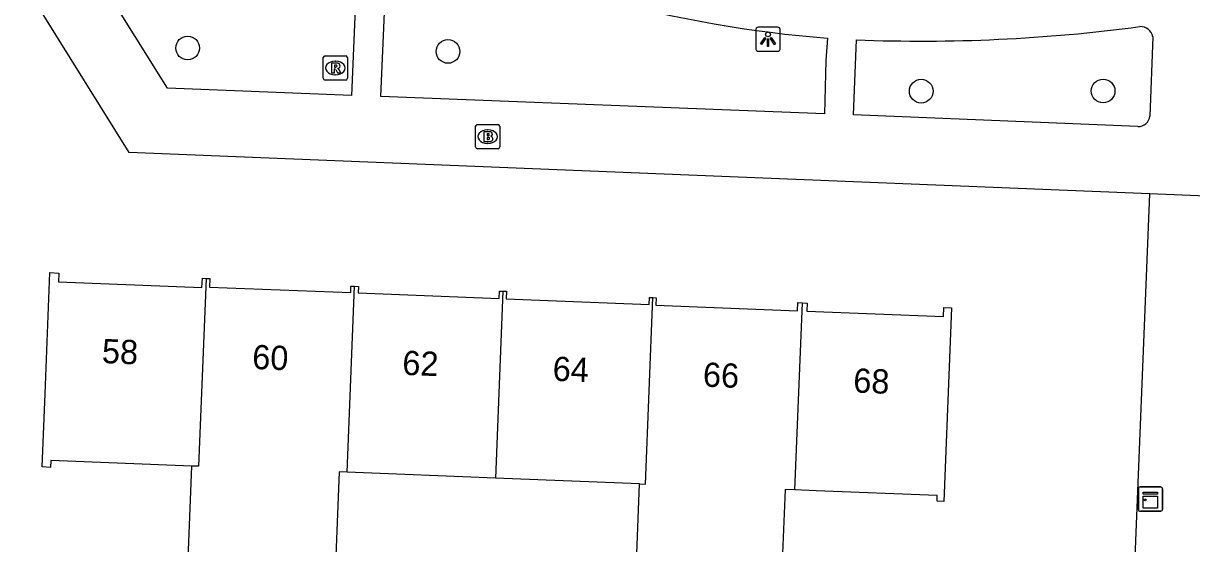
# Model space of a CAD drawing. Extents: x 160077 to 160945, y 386481 to 387498.
# Drawn here: x 160546.62 to 160594.82, y 386829.32 to 386850.79 of the extents above; entities that cross this region are included whole.
import ezdxf

# ---------------------------------------------------------------- set-up
doc = ezdxf.new("R2010")
doc.units = 0
for name, color, linetype in [('IMGEO_Boom', 7, 'Continuous'), ('IMGEO_Brandkraan', 7, 'Continuous'), ('IMGEO_Kast', 7, 'Continuous'), ('IMGEO_Lichtpunt', 7, 'Continuous'), ('IMGEO_Pand', 7, 'Continuous'), ('IMGEO_Pand_nummerreeks', 7, 'Continuous'), ('IMGEO_Rioolput', 7, 'Continuous'), ('IMGEO_Voetpad_open', 7, 'Continuous')]:
    doc.layers.add(name, color=color, linetype=linetype)

msp = doc.modelspace()

# ---------------------------------------------------------------- linework, layer by layer
at = {"layer": 'IMGEO_Boom'}
for centre in [(160553.395, 386849.776), (160564.136, 386849.636), (160583.664, 386847.995), (160591.167, 386848.003)]:
    msp.add_circle(centre, 0.489, dxfattribs=at)
at = {"layer": 'IMGEO_Brandkraan'}
for p, q in [((160565.273, 386845.694), (160565.273, 386846.546)), ((160565.348, 386846.62), (160566.2, 386846.62)), ((160565.761, 386846.4), (160565.786, 386846.4)), ((160566.274, 386846.546), (160566.274, 386845.694)), ((160565.784, 386845.84), (160565.759, 386845.84)), ((160566.2, 386845.62), (160565.348, 386845.62))]:
    msp.add_line(p, q, dxfattribs=at)
for points in [[(160565.273, 386845.694), (160565.273, 386846.546)], [(160565.348, 386846.62), (160566.2, 386846.62)], [(160566.274, 386846.546), (160566.274, 386845.694)], [(160565.621, 386846.32), (160565.621, 386845.92), (160565.834, 386845.92)], [(160565.852, 386846.32), (160565.621, 386846.32)], [(160565.8, 386846.239), (160565.746, 386846.239), (160565.746, 386846.163)], [(160565.746, 386846.163), (160565.799, 386846.163)], [(160565.808, 386846.087), (160565.746, 386846.087), (160565.746, 386846.006)], [(160565.746, 386846.006), (160565.808, 386846.006)], [(160566.2, 386845.62), (160565.348, 386845.62)]]:
    msp.add_lwpolyline(points, dxfattribs=at)
for centre, radius, start, end in [((160565.35, 386846.544), 0.0765, 91.552, 178.448), ((160565.35, 386846.544), 0.0765, 91.552, 178.448), ((160566.198, 386846.544), 0.0765, 1.552, 88.448), ((160566.198, 386846.544), 0.0765, 1.552, 88.448), ((160565.801, 386846.201), 0.0379, 267.8285, 90.9355), ((160565.809, 386846.046), 0.0404, 269.8759, 90.5077), ((160565.84, 386846.171), 0.251, 268.6676, 293.5347), ((160565.856, 386846.175), 0.145, 59.4692, 91.5367), ((160565.881, 386846.222), 0.0922, 285.5137, 58.1501), ((160565.886, 386846.03), 0.105, 301.3115, 78.989), ((160565.35, 386845.696), 0.0765, 181.552, 268.448), ((160565.35, 386845.696), 0.0765, 181.552, 268.448), ((160566.198, 386845.696), 0.0765, 271.552, 358.448), ((160566.198, 386845.696), 0.0765, 271.552, 358.448)]:
    msp.add_arc(centre, radius, start, end, dxfattribs=at)
for centre, major_axis, ratio, start_param, end_param in [((160565.76, 386846.12), (-0.387, 0.002), 0.722429, 4.712389, 7.853982), ((160565.785, 386846.12), (-0.39, 0.002), 0.717154, 1.570796, 4.712389)]:
    msp.add_ellipse(centre, major_axis=major_axis, ratio=ratio, start_param=start_param, end_param=end_param, dxfattribs=at)
at = {"layer": 'IMGEO_Kast'}
for p, q in [((160592.622, 386830.737), (160592.622, 386831.578)), ((160592.622, 386831.578), (160592.622, 386830.737)), ((160592.697, 386831.662), (160593.538, 386831.662)), ((160593.538, 386831.662), (160592.697, 386831.662)), ((160593.622, 386831.587), (160593.622, 386830.746)), ((160593.622, 386830.746), (160593.622, 386831.587)), ((160593.547, 386830.662), (160592.706, 386830.662)), ((160592.706, 386830.662), (160593.547, 386830.662))]:
    msp.add_line(p, q, dxfattribs=at)
for points in [[(160592.817, 386831.452), (160593.417, 386831.452), (160593.417, 386831.367), (160592.817, 386831.367), (160592.817, 386831.452)], [(160592.817, 386831.277), (160593.417, 386831.277), (160593.417, 386830.788), (160592.817, 386830.788), (160592.817, 386831.277)]]:
    msp.add_lwpolyline(points, dxfattribs=at)
msp.add_circle((160592.901, 386831.126), 0.0377, dxfattribs=at)
for centre, start, end in [((160592.7, 386831.584), 92.4484, 184.2845), ((160592.7, 386831.584), 92.4484, 184.2845), ((160593.544, 386831.584), 2.4484, 94.2845), ((160593.544, 386831.584), 2.4484, 94.2845), ((160592.7, 386830.74), 182.4484, 274.2845), ((160592.7, 386830.74), 182.4484, 274.2845), ((160593.544, 386830.74), 272.4484, 4.2845), ((160593.544, 386830.74), 272.4484, 4.2845)]:
    msp.add_arc(centre, 0.0779, start, end, dxfattribs=at)
at = {"layer": 'IMGEO_Lichtpunt'}
for p, q in [((160576.841, 386850.541), (160576.841, 386849.734)), ((160576.841, 386850.541), (160576.841, 386849.734)), ((160577.743, 386850.636), (160576.935, 386850.636)), ((160577.743, 386850.636), (160576.935, 386850.636)), ((160577.837, 386849.734), (160577.837, 386850.541)), ((160577.837, 386849.734), (160577.837, 386850.541)), ((160576.935, 386849.64), (160577.743, 386849.64)), ((160576.935, 386849.64), (160577.743, 386849.64))]:
    msp.add_line(p, q, dxfattribs=at)
for points in [[(160577.215, 386850.205), (160577.254, 386850.177), (160577.066, 386849.915), (160577.028, 386849.942), (160577.215, 386850.205)], [(160577.427, 386850.177), (160577.465, 386850.204), (160577.652, 386849.942), (160577.613, 386849.914), (160577.427, 386850.177)], [(160577.317, 386850.157), (160577.364, 386850.157), (160577.364, 386849.835), (160577.317, 386849.835), (160577.317, 386850.157)]]:
    msp.add_lwpolyline(points, dxfattribs=at)
msp.add_circle((160577.34, 386850.339), 0.0994, dxfattribs=at)
for centre, start, end in [((160576.935, 386850.541), 90, 180), ((160576.935, 386850.541), 90, 180), ((160577.743, 386850.541), 0, 90), ((160577.743, 386850.541), 0, 90), ((160576.935, 386849.734), 180, 270), ((160576.935, 386849.734), 180, 270), ((160577.743, 386849.734), 270, 0), ((160577.743, 386849.734), 270, 360)]:
    msp.add_arc(centre, 0.0946, start, end, dxfattribs=at)
at = {"layer": 'IMGEO_Pand'}
for points in [[(160553.566, 386832.525), (160547.751, 386832.755), (160547.74, 386832.471), (160547.391, 386832.485), (160547.511, 386835.51), (160547.709, 386840.506), (160548.085, 386840.491), (160548.071, 386840.128), (160553.985, 386839.893), (160554, 386840.276), (160554.152, 386840.27)], [(160554.152, 386840.27), (160553.842, 386832.514), (160553.566, 386832.525)], [(160554.152, 386840.27), (160554.305, 386840.264), (160554.291, 386839.912), (160560.121, 386839.681), (160560.131, 386839.952), (160560.285, 386839.946)], [(160559.978, 386832.271), (160560.285, 386839.946)], [(160560.285, 386839.946), (160560.44, 386839.939), (160560.43, 386839.673), (160566.245, 386839.442), (160566.257, 386839.747), (160566.4, 386839.741)], [(160566.4, 386839.741), (160566.092, 386832.028)], [(160566.4, 386839.741), (160566.544, 386839.735), (160566.532, 386839.43), (160572.442, 386839.196), (160572.453, 386839.482), (160572.592, 386839.476)], [(160572.045, 386831.792), (160572.284, 386831.783), (160572.592, 386839.476)], [(160572.592, 386839.476), (160572.73, 386839.471), (160572.718, 386839.163), (160578.554, 386838.932), (160578.567, 386839.269), (160578.76, 386839.261)], [(160578.76, 386839.261), (160578.957, 386839.253), (160578.944, 386838.921), (160584.576, 386838.698), (160584.591, 386839.067), (160584.911, 386839.054), (160584.595, 386831.067), (160584.317, 386831.078), (160584.326, 386831.306), (160579.33, 386831.504), (160578.451, 386831.539)], [(160578.451, 386831.539), (160578.76, 386839.261)], [(160559.978, 386832.271), (160559.644, 386832.284), (160559.479, 386828.115), (160553.402, 386828.356), (160553.566, 386832.525)], [(160566.092, 386832.028), (160559.978, 386832.271)], [(160572.045, 386831.792), (160566.092, 386832.028)], [(160578.451, 386831.539), (160578.045, 386831.555), (160577.889, 386827.595), (160571.888, 386827.832), (160572.045, 386831.792)]]:
    msp.add_lwpolyline(points, dxfattribs=at)
at = {"layer": 'IMGEO_Rioolput'}
for p, q in [((160558.987, 386848.527), (160558.987, 386849.379)), ((160559.062, 386849.453), (160559.914, 386849.453)), ((160559.475, 386849.233), (160559.5, 386849.233)), ((160559.988, 386849.379), (160559.988, 386848.527)), ((160559.914, 386848.453), (160559.062, 386848.453)), ((160559.498, 386848.673), (160559.473, 386848.673))]:
    msp.add_line(p, q, dxfattribs=at)
for points in [[(160558.987, 386848.527), (160558.987, 386849.379)], [(160559.062, 386849.453), (160559.914, 386849.453)], [(160559.988, 386849.379), (160559.988, 386848.527)], [(160559.576, 386849.151), (160559.324, 386849.153), (160559.324, 386848.753)], [(160559.324, 386848.753), (160559.448, 386848.753), (160559.448, 386848.915), (160559.459, 386848.915)], [(160559.502, 386849.072), (160559.448, 386849.072), (160559.448, 386848.991)], [(160559.448, 386848.991), (160559.5, 386848.991)], [(160559.506, 386848.886), (160559.577, 386848.753), (160559.717, 386848.753), (160559.652, 386848.879)], [(160559.914, 386848.453), (160559.062, 386848.453)]]:
    msp.add_lwpolyline(points, dxfattribs=at)
for centre, radius, start, end in [((160559.064, 386849.377), 0.0765, 91.552, 178.448), ((160559.064, 386849.377), 0.0765, 91.552, 178.448), ((160559.912, 386849.377), 0.0765, 1.552, 88.448), ((160559.912, 386849.377), 0.0765, 1.552, 88.448), ((160559.458, 386848.862), 0.0533, 26.0293, 88.6989), ((160559.484, 386849.18), 0.19, 274.7715, 282.9687), ((160559.508, 386848.976), 0.0964, 77.0061, 93.1865), ((160559.522, 386849.033), 0.0378, 276.6634, 79.6772), ((160559.575, 386849.041), 0.109, 350.3612, 89.416), ((160559.573, 386849.041), 0.112, 277.5842, 350.9817), ((160559.557, 386848.826), 0.108, 29.5134, 73.7905), ((160559.064, 386848.529), 0.0765, 181.552, 268.448), ((160559.064, 386848.529), 0.0765, 181.552, 268.448), ((160559.912, 386848.529), 0.0765, 271.552, 358.448), ((160559.912, 386848.529), 0.0765, 271.552, 358.448)]:
    msp.add_arc(centre, radius, start, end, dxfattribs=at)
for centre, major_axis, ratio, start_param, end_param in [((160559.474, 386848.953), (-0.387, 0.002), 0.722429, 4.712389, 7.853982), ((160559.499, 386848.953), (-0.39, 0.002), 0.717154, 1.570796, 4.712389)]:
    msp.add_ellipse(centre, major_axis=major_axis, ratio=ratio, start_param=start_param, end_param=end_param, dxfattribs=at)
at = {"layer": 'IMGEO_Voetpad_open'}
for points in [[(160593.096, 386843.756), (160550.987, 386845.461), (160541.296, 386860.993)], [(160560.482, 386855.644), (160560.157, 386847.818), (160552.567, 386848.125), (160547.222, 386856.656), (160552.99, 386860.275)], [(160579.797, 386850.18), (160579.73, 386849.257), (160579.673, 386847.053), (160561.371, 386847.774), (160561.681, 386855.037)], [(160593.218, 386850.238), (160593.1, 386846.97)], [(160592.6, 386846.533), (160580.867, 386847.014), (160580.99, 386850.113)], [(160592.157, 386820.579), (160593.096, 386843.756)], [(160596.088, 386843.636), (160593.096, 386843.756)]]:
    msp.add_lwpolyline(points, dxfattribs=at)
for centre, radius, start, end in [((160584.064, 386902.307), 52.302, 244.6624, 265.3209), ((160583.66, 386918.554), 68.493, 267.76592, 277.57077), ((160592.722, 386850.157), 0.502, 9.2757, 94.353), ((160592.619, 386847.016), 0.483, 267.7684, 354.5385)]:
    msp.add_arc(centre, radius, start, end, dxfattribs=at)

# ---------------------------------------------------------------- texts
at = {"layer": 'IMGEO_Pand_nummerreeks'}
for s, rotation, p in [('58', 357.754, (160549.844, 386836.776)), ('60', 357.754, (160556.045, 386836.533)), ('62', 357.7562, (160562.239, 386836.291)), ('64', 357.754, (160568.442, 386836.047)), ('66', 357.754, (160574.642, 386835.804)), ('68', 357.7562, (160580.846, 386835.561))]:
    msp.add_text(s, height=1, rotation=rotation, dxfattribs=at).set_placement(p)

doc.saveas('drawing.dxf')
